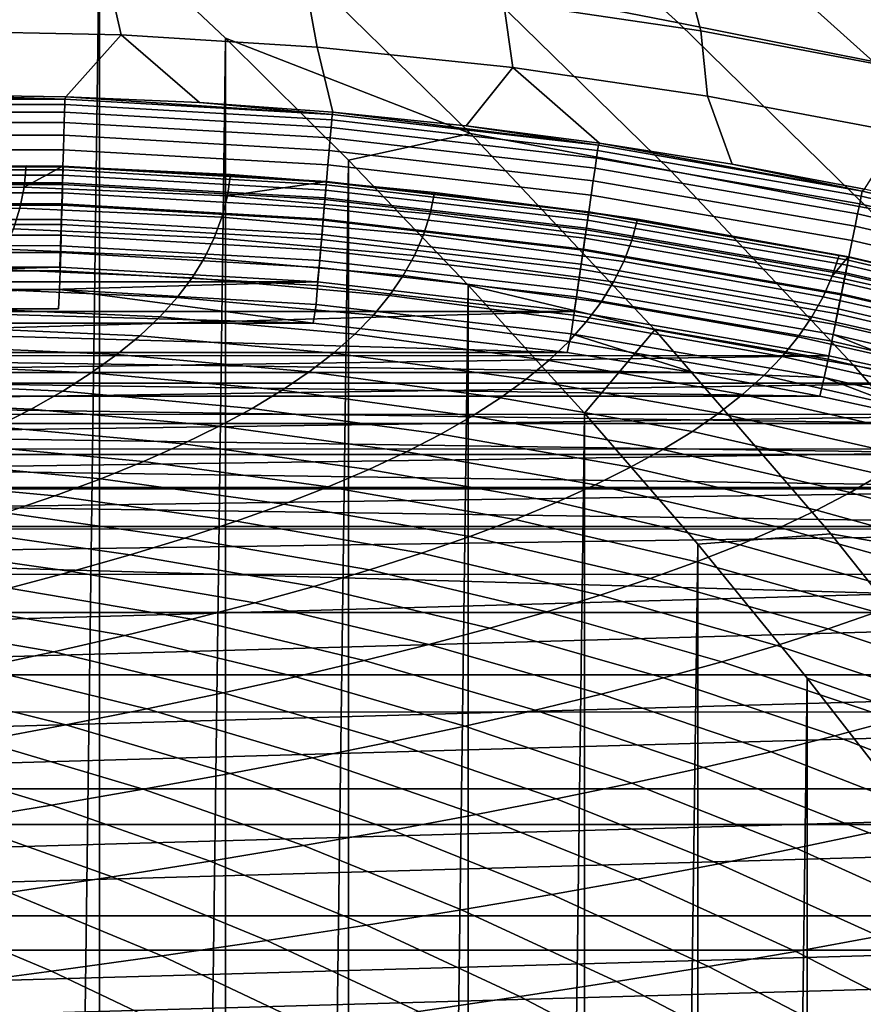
# Model space of a CAD drawing. Header units: metres. Extents: x -166 to 33, y -71 to 34.
# Tile 313 of 332: x 15.86 to 18.82, y 13.3 to 16.76. Entities that reach past the tile are written whole.
import ezdxf

# ---------------------------------------------------------------- set-up
doc = ezdxf.new("R2010")
doc.units = ezdxf.units.M
doc.layers.add('solid_12208131', color=7, linetype='CONTINUOUS')

msp = doc.modelspace()

# ---------------------------------------------------------------- linework, layer by layer
at = {"layer": 'solid_12208131'}
for points in [[(15.683777, -17.521519, -0.2), (15.683777, 17.521519, -0.2), (16.139318, 17.114267, -0.2)], [(17.483664, 17.373465, 11.836086), (18.175428, 16.750902, 11.696837), (17.47723, 16.887026, 7.633485), (16.780373, 17.514648, 7.776477)], [(18.172398, 17.232565, 15.908087), (18.859159, 16.615053, 15.773031), (18.175428, 16.750902, 11.696837), (17.483664, 17.373465, 11.836086)], [(18.843105, 17.091516, 19.992828), (19.524933, 16.479059, 19.862411), (18.859159, 16.615053, 15.773031), (18.172398, 17.232565, 15.908087)], [(16.139318, -17.114267, -0.2), (15.683777, -17.521519, -0.2), (16.139318, 17.114267, -0.2)], [(16.768066, 17.023842, 3.582758), (17.443745, 16.361895, 3.441984), (16.583292, 16.696228, -0.2), (16.139318, 17.114267, -0.2)], [(16.139318, -17.114267, -0.2), (16.139318, 17.114267, -0.2), (16.583292, 16.696228, -0.2)], [(17.560045, 16.823816, 127.622269), (18.253393, 16.722557, 127.608551), (18.193672, 16.950308, 123.522285), (17.49102, 17.052946, 123.542137)], [(18.891533, 16.818878, 123.502571), (19.583405, 16.658897, 123.483025), (19.507952, 16.881136, 119.387451), (18.807024, 17.043253, 119.412743)], [(17.47723, 16.887026, 7.633485), (18.147898, 16.230402, 7.495867), (17.443745, 16.361895, 3.441984), (16.768066, 17.023842, 3.582758)], [(16.163895, 16.940178, 127.649902), (15.463456, 16.954809, 127.663765), (15.524739, 16.722315, 131.726379), (16.215664, 16.707884, 131.719009)], [(16.863152, 16.896435, 127.636063), (16.163895, 16.940178, 127.649902), (16.215664, 16.707884, 131.719009), (16.905422, 16.66474, 131.711655)], [(18.253393, 16.722557, 127.608551), (18.942013, 16.592894, 127.594917), (18.891533, 16.818878, 123.502571), (18.193672, 16.950308, 123.522285)], [(17.560045, 16.823816, 127.622269), (16.863152, 16.896435, 127.636063), (16.905422, 16.66474, 131.711655), (17.592848, 16.593119, 131.704315)], [(18.175428, 16.750902, 11.696837), (18.841196, 16.099575, 11.562821), (18.147898, 16.230402, 7.495867), (17.47723, 16.887026, 7.633485)], [(18.253393, 16.722557, 127.608551), (17.560045, 16.823816, 127.622269), (17.592848, 16.593119, 131.704315), (18.276777, 16.493248, 131.697021)], [(18.859159, 16.615053, 15.773031), (19.520113, 15.969009, 15.643052), (18.841196, 16.099575, 11.562821), (18.175428, 16.750902, 11.696837)], [(16.215664, 16.707884, 131.719009), (15.524739, 16.722315, 131.726379), (15.55197, 16.497276, 135.634598), (16.021631, 16.49036, 135.634537)], [(18.942013, 16.592894, 127.594917), (18.253393, 16.722557, 127.608551), (18.276777, 16.493248, 131.697021), (18.956043, 16.365362, 131.689774)], [(16.215664, 16.707884, 131.719009), (16.021631, 16.49036, 135.634537), (16.491083, 16.469957, 135.63446)], [(16.583292, -16.696228, -0.2), (16.139318, -17.114267, -0.2), (16.583292, 16.696228, -0.2)], [(16.215664, 16.707884, 131.719009), (16.491083, 16.469957, 135.63446), (16.960285, 16.4361, 135.634399), (16.905422, 16.66474, 131.711655)], [(17.443745, 16.361895, 3.441984), (17.015635, 16.267481, -0.2), (16.583292, 16.696228, -0.2)], [(16.583292, -16.696228, -0.2), (16.583292, 16.696228, -0.2), (17.015635, 16.267481, -0.2)], [(17.592848, 16.593119, 131.704315), (16.905422, 16.66474, 131.711655), (16.960285, 16.4361, 135.634399), (17.428963, 16.388809, 135.634338)], [(17.592848, 16.593119, 131.704315), (17.428963, 16.388809, 135.634338), (17.896963, 16.328072, 135.634277)], [(17.592848, 16.593119, 131.704315), (17.896963, 16.328072, 135.634277), (18.363728, 16.253923, 135.634216), (18.276777, 16.493248, 131.697021)], [(16.018095, 16.481848, 135.707077), (15.082268, 16.490667, 135.634659), (15.076645, 16.481874, 135.707077)], [(16.018095, 16.481848, 135.707077), (15.076645, 16.481874, 135.707077), (15.077162, 16.463655, 135.780701), (16.017572, 16.463629, 135.780701)], [(16.018095, 16.481848, 135.707077), (15.55197, 16.497276, 135.634598), (15.082268, 16.490667, 135.634659)], [(16.018095, 16.481848, 135.707077), (16.021631, 16.49036, 135.634537), (15.55197, 16.497276, 135.634598)], [(16.958021, 16.42774, 135.707077), (16.018095, 16.481848, 135.707077), (16.017572, 16.463629, 135.780701), (16.956463, 16.40958, 135.780701)], [(16.958021, 16.42774, 135.707077), (16.021631, 16.49036, 135.634537), (16.018095, 16.481848, 135.707077)], [(16.958021, 16.42774, 135.707077), (16.491083, 16.469957, 135.63446), (16.021631, 16.49036, 135.634537)], [(18.956043, 16.365362, 131.689774), (18.276777, 16.493248, 131.697021), (18.363728, 16.253923, 135.634216), (18.828434, 16.166468, 135.634171)], [(16.017572, 16.463629, 135.780701), (15.077162, 16.463655, 135.780701), (15.077938, 16.436296, 135.85144), (16.01679, 16.43627, 135.85144)], [(16.956463, 16.40958, 135.780701), (16.017572, 16.463629, 135.780701), (16.01679, 16.43627, 135.85144), (16.954123, 16.382311, 135.85144)], [(16.958021, 16.42774, 135.707077), (16.960285, 16.4361, 135.634399), (16.491083, 16.469957, 135.63446)], [(16.01679, 16.43627, 135.85144), (15.077938, 16.436296, 135.85144), (15.078961, 16.400234, 135.918167), (16.015759, 16.400208, 135.918167)], [(16.954123, 16.382311, 135.85144), (16.01679, 16.43627, 135.85144), (16.015759, 16.400208, 135.918167), (16.951038, 16.346365, 135.918167)], [(17.890793, 16.301992, 135.780701), (16.956463, 16.40958, 135.780701), (16.954123, 16.382311, 135.85144), (17.886904, 16.274899, 135.85144)], [(17.893383, 16.320034, 135.707077), (16.958021, 16.42774, 135.707077), (16.956463, 16.40958, 135.780701), (17.890793, 16.301992, 135.780701)], [(17.893383, 16.320034, 135.707077), (16.960285, 16.4361, 135.634399), (16.958021, 16.42774, 135.707077)], [(17.893383, 16.320034, 135.707077), (17.428963, 16.388809, 135.634338), (16.960285, 16.4361, 135.634399)], [(16.015759, 16.400208, 135.918167), (15.078961, 16.400234, 135.918167), (15.080215, 16.356047, 135.979797), (16.014492, 16.35602, 135.979797)], [(16.951038, 16.346365, 135.918167), (16.015759, 16.400208, 135.918167), (16.014492, 16.35602, 135.979797), (16.94726, 16.30232, 135.979797)], [(17.886904, 16.274899, 135.85144), (16.954123, 16.382311, 135.85144), (16.951038, 16.346365, 135.918167), (17.881777, 16.239187, 135.918167)], [(17.893383, 16.320034, 135.707077), (17.896963, 16.328072, 135.634277), (17.428963, 16.388809, 135.634338)], [(16.014492, 16.35602, 135.979797), (15.080215, 16.356047, 135.979797), (15.081679, 16.304438, 136.03537), (16.013016, 16.304411, 136.03537)], [(16.94726, 16.30232, 135.979797), (16.014492, 16.35602, 135.979797), (16.013016, 16.304411, 136.03537), (16.942846, 16.250879, 136.03537)], [(17.881777, 16.239187, 135.918167), (16.951038, 16.346365, 135.918167), (16.94726, 16.30232, 135.979797), (17.875494, 16.195429, 135.979797)], [(17.443745, 16.361895, 3.441984), (18.091776, 15.6717, 3.30697), (17.436235, 15.82814, -0.2), (17.015635, 16.267481, -0.2)], [(18.147898, 16.230402, 7.495867), (18.791121, 15.545759, 7.363881), (18.091776, 15.6717, 3.30697), (17.443745, 16.361895, 3.441984)], [(16.013016, 16.304411, 136.03537), (15.081679, 16.304438, 136.03537), (15.083331, 16.246233, 136.083984), (16.011351, 16.246208, 136.083984)], [(16.942846, 16.250879, 136.03537), (16.013016, 16.304411, 136.03537), (16.011351, 16.246208, 136.083984), (16.93787, 16.192863, 136.083984)], [(17.875494, 16.195429, 135.979797), (16.94726, 16.30232, 135.979797), (16.942846, 16.250879, 136.03537), (17.868156, 16.144321, 136.03537)], [(18.817528, 16.141376, 135.780701), (17.890793, 16.301992, 135.780701), (17.886904, 16.274899, 135.85144), (18.812099, 16.11455, 135.85144)], [(18.821144, 16.159241, 135.707077), (17.893383, 16.320034, 135.707077), (17.890793, 16.301992, 135.780701), (18.817528, 16.141376, 135.780701)], [(18.821144, 16.159241, 135.707077), (17.896963, 16.328072, 135.634277), (17.893383, 16.320034, 135.707077)], [(18.821144, 16.159241, 135.707077), (18.363728, 16.253923, 135.634216), (17.896963, 16.328072, 135.634277)], [(17.015635, -16.267481, -0.2), (16.583292, -16.696228, -0.2), (17.015635, 16.267481, -0.2)], [(17.015635, -16.267481, -0.2), (17.015635, 16.267481, -0.2), (17.436235, 15.82814, -0.2)], [(18.812099, 16.11455, 135.85144), (17.886904, 16.274899, 135.85144), (17.881777, 16.239187, 135.918167), (18.804943, 16.079189, 135.918167)], [(16.011351, 16.246208, 136.083984), (15.083331, 16.246233, 136.083984), (15.085143, 16.182364, 136.124847), (16.009523, 16.182339, 136.124847)], [(15.084624, 16.244152, 136.911667), (15.162949, 16.247175, 136.972656), (15.882323, 16.248322, 136.972641)], [(15.084624, 16.244152, 136.911667), (15.882323, 16.248322, 136.972641), (16.009211, 16.24518, 136.972641)], [(16.011986, 16.244165, 136.911667), (15.084624, 16.244152, 136.911667), (16.009211, 16.24518, 136.972641)], [(16.011705, 16.234373, 136.844452), (15.084903, 16.23436, 136.844452), (15.084624, 16.244152, 136.911667), (16.011986, 16.244165, 136.911667)], [(16.011169, 16.215563, 136.779175), (15.085439, 16.215549, 136.779175), (15.084903, 16.23436, 136.844452), (16.011705, 16.234373, 136.844452)], [(15.874973, 16.17289, 138.654083), (15.882323, 16.248322, 136.972641), (15.162949, 16.247175, 136.972656), (15.159904, 16.171833, 138.649109)], [(16.009211, 16.24518, 136.972641), (15.882323, 16.248322, 136.972641), (15.874973, 16.17289, 138.654083)], [(16.589394, 16.141945, 138.659058), (16.600777, 16.217335, 136.972641), (16.009211, 16.24518, 136.972641), (15.874973, 16.17289, 138.654083)], [(16.011986, 16.244165, 136.911667), (16.009211, 16.24518, 136.972641), (16.600777, 16.217335, 136.972641)], [(16.93787, 16.192863, 136.083984), (16.011351, 16.246208, 136.083984), (16.009523, 16.182339, 136.124847), (16.932407, 16.1292, 136.124847)], [(16.935413, 16.162388, 136.779175), (16.011169, 16.215563, 136.779175), (16.011705, 16.234373, 136.844452), (16.937021, 16.181137, 136.844452)], [(16.937021, 16.181137, 136.844452), (16.011705, 16.234373, 136.844452), (16.011986, 16.244165, 136.911667), (16.937859, 16.190897, 136.911667)], [(16.011986, 16.244165, 136.911667), (16.600777, 16.217335, 136.972641), (16.932348, 16.192221, 136.972656)], [(16.937859, 16.190897, 136.911667), (16.011986, 16.244165, 136.911667), (16.932348, 16.192221, 136.972656)], [(17.868156, 16.144321, 136.03537), (16.942846, 16.250879, 136.03537), (16.93787, 16.192863, 136.083984), (17.859882, 16.086683, 136.083984)], [(18.804943, 16.079189, 135.918167), (17.881777, 16.239187, 135.918167), (17.875494, 16.195429, 135.979797), (18.796173, 16.035862, 135.979797)], [(18.841196, 16.099575, 11.562821), (19.479719, 15.420453, 11.434289), (18.791121, 15.545759, 7.363881), (18.147898, 16.230402, 7.495867)], [(18.821144, 16.159241, 135.707077), (18.828434, 16.166468, 135.634171), (18.363728, 16.253923, 135.634216)], [(16.010386, 16.188084, 136.717056), (15.086222, 16.18807, 136.717056), (15.085439, 16.215549, 136.779175), (16.011169, 16.215563, 136.779175)], [(16.933064, 16.134998, 136.717056), (16.010386, 16.188084, 136.717056), (16.011169, 16.215563, 136.779175), (16.935413, 16.162388, 136.779175)], [(16.932348, 16.192221, 136.972656), (16.600777, 16.217335, 136.972641), (16.589394, 16.141945, 138.659058)], [(18.796173, 16.035862, 135.979797), (17.875494, 16.195429, 135.979797), (17.868156, 16.144321, 136.03537), (18.785933, 15.985257, 136.03537)], [(16.009523, 16.182339, 136.124847), (15.085143, 16.182364, 136.124847), (15.087088, 16.11385, 136.157349), (16.007563, 16.113825, 136.157349)], [(16.009367, 16.152443, 136.659241), (15.087237, 16.152428, 136.659241), (15.086222, 16.18807, 136.717056), (16.010386, 16.188084, 136.717056)], [(15.860228, 16.098873, 140.335602), (15.874973, 16.17289, 138.654083), (15.159904, 16.171833, 138.649109), (15.149517, 16.097902, 140.325577)], [(16.570282, 16.067987, 140.345642), (16.589394, 16.141945, 138.659058), (15.874973, 16.17289, 138.654083), (15.860228, 16.098873, 140.335602)], [(16.932407, 16.1292, 136.124847), (16.009523, 16.182339, 136.124847), (16.007563, 16.113825, 136.157349), (16.92655, 16.060909, 136.157349)], [(16.930016, 16.099472, 136.659241), (16.009367, 16.152443, 136.659241), (16.010386, 16.188084, 136.717056), (16.933064, 16.134998, 136.717056)], [(17.301777, 16.079258, 138.664062), (17.317362, 16.154467, 136.972672), (16.932348, 16.192221, 136.972656), (16.589394, 16.141945, 138.659058)], [(16.937859, 16.190897, 136.911667), (16.932348, 16.192221, 136.972656), (17.317362, 16.154467, 136.972672)], [(17.859882, 16.086683, 136.083984), (16.93787, 16.192863, 136.083984), (16.932407, 16.1292, 136.124847), (17.850801, 16.023436, 136.124847)], [(17.851309, 16.029264, 136.717056), (16.933064, 16.134998, 136.717056), (16.935413, 16.162388, 136.779175), (17.855217, 16.056477, 136.779175)], [(17.855217, 16.056477, 136.779175), (16.935413, 16.162388, 136.779175), (16.937021, 16.181137, 136.844452), (17.857891, 16.075102, 136.844452)], [(17.857891, 16.075102, 136.844452), (16.937021, 16.181137, 136.844452), (16.937859, 16.190897, 136.911667), (17.859283, 16.084801, 136.911667)], [(16.937859, 16.190897, 136.911667), (17.317362, 16.154467, 136.972672), (17.85441, 16.086304, 136.972702)], [(17.859283, 16.084801, 136.911667), (16.937859, 16.190897, 136.911667), (17.85441, 16.086304, 136.972702)], [(19.738264, 15.945884, 135.707077), (18.828434, 16.166468, 135.634171), (18.821144, 16.159241, 135.707077)], [(16.008135, 16.109297, 136.606796), (15.088467, 16.109282, 136.606796), (15.087237, 16.152428, 136.659241), (16.009367, 16.152443, 136.659241)], [(16.926327, 16.056465, 136.606796), (16.008135, 16.109297, 136.606796), (16.009367, 16.152443, 136.659241), (16.930016, 16.099472, 136.659241)], [(17.278301, 16.005508, 140.355682), (17.301777, 16.079258, 138.664062), (16.589394, 16.141945, 138.659058), (16.570282, 16.067987, 140.345642)], [(17.850801, 16.023436, 136.124847), (16.932407, 16.1292, 136.124847), (16.92655, 16.060909, 136.157349), (17.841063, 15.955587, 136.157349)], [(17.846239, 15.993969, 136.659241), (16.930016, 16.099472, 136.659241), (16.933064, 16.134998, 136.717056), (17.851309, 16.029264, 136.717056)], [(18.01074, 15.985108, 138.669067), (18.030977, 16.059923, 136.972717), (17.317362, 16.154467, 136.972672), (17.301777, 16.079258, 138.664062)], [(18.030977, 16.059923, 136.972717), (17.85441, 16.086304, 136.972702), (17.317362, 16.154467, 136.972672)], [(18.785933, 15.985257, 136.03537), (17.868156, 16.144321, 136.03537), (17.859882, 16.086683, 136.083984), (18.774382, 15.928185, 136.083984)], [(19.733633, 15.928256, 135.780701), (18.817528, 16.141376, 135.780701), (18.812099, 16.11455, 135.85144), (19.726679, 15.901785, 135.85144)], [(19.738264, 15.945884, 135.707077), (18.821144, 16.159241, 135.707077), (18.817528, 16.141376, 135.780701), (19.733633, 15.928256, 135.780701)], [(16.007563, 16.113825, 136.157349), (15.087088, 16.11385, 136.157349), (15.089133, 16.041786, 136.180923), (16.005499, 16.041761, 136.180923)], [(16.006712, 16.059441, 136.560669), (15.089888, 16.059427, 136.560669), (15.088467, 16.109282, 136.606796), (16.008135, 16.109297, 136.606796)], [(15.837767, 16.026213, 142.017151), (15.860228, 16.098873, 140.335602), (15.149517, 16.097902, 140.325577), (15.131461, 16.025324, 142.001999)], [(16.543409, 15.995388, 142.032318), (16.570282, 16.067987, 140.345642), (15.860228, 16.098873, 140.335602), (15.837767, 16.026213, 142.017151)], [(16.92655, 16.060909, 136.157349), (16.007563, 16.113825, 136.157349), (16.005499, 16.041761, 136.180923), (16.920387, 15.989079, 136.180923)], [(16.922064, 16.006771, 136.560669), (16.006712, 16.059441, 136.560669), (16.008135, 16.109297, 136.606796), (16.926327, 16.056465, 136.606796)], [(17.840103, 15.951242, 136.606796), (16.926327, 16.056465, 136.606796), (16.930016, 16.099472, 136.659241), (17.846239, 15.993969, 136.659241)], [(19.726679, 15.901785, 135.85144), (18.812099, 16.11455, 135.85144), (18.804943, 16.079189, 135.918167), (19.71751, 15.866894, 135.918167)], [(16.005123, 16.003799, 136.521744), (15.091473, 16.003784, 136.521744), (15.089888, 16.059427, 136.560669), (16.006712, 16.059441, 136.560669)], [(16.917307, 15.951309, 136.521744), (16.005123, 16.003799, 136.521744), (16.006712, 16.059441, 136.560669), (16.922064, 16.006771, 136.560669)], [(17.247023, 15.933113, 142.04747), (17.278301, 16.005508, 140.355682), (16.570282, 16.067987, 140.345642), (16.543409, 15.995388, 142.032318)], [(17.841063, 15.955587, 136.157349), (16.92655, 16.060909, 136.157349), (16.920387, 15.989079, 136.180923), (17.830816, 15.884224, 136.180923)], [(17.982914, 15.911712, 140.365692), (18.01074, 15.985108, 138.669067), (17.301777, 16.079258, 138.664062), (17.278301, 16.005508, 140.355682)], [(18.774382, 15.928185, 136.083984), (17.859882, 16.086683, 136.083984), (17.850801, 16.023436, 136.124847), (18.761707, 15.865559, 136.124847)], [(17.859283, 16.084801, 136.911667), (17.85441, 16.086304, 136.972702), (18.030977, 16.059923, 136.972717)], [(18.767624, 15.898304, 136.779175), (17.855217, 16.056477, 136.779175), (17.857891, 16.075102, 136.844452), (18.771358, 15.916747, 136.844452)], [(18.771358, 15.916747, 136.844452), (17.857891, 16.075102, 136.844452), (17.859283, 16.084801, 136.911667), (18.773304, 15.92635, 136.911667)], [(17.859283, 16.084801, 136.911667), (18.030977, 16.059923, 136.972717), (18.739481, 15.934071, 136.972809)], [(17.859283, 16.084801, 136.911667), (18.739481, 15.934071, 136.972809), (18.77133, 15.927654, 136.972809)], [(18.773304, 15.92635, 136.911667), (17.859283, 16.084801, 136.911667), (18.77133, 15.927654, 136.972809)], [(18.739481, 15.934071, 136.972809), (18.030977, 16.059923, 136.972717), (18.01074, 15.985108, 138.669067), (18.715078, 15.860243, 138.663147)], [(19.71751, 15.866894, 135.918167), (18.804943, 16.079189, 135.918167), (18.796173, 16.035862, 135.979797), (19.706278, 15.82414, 135.979797)], [(16.005499, 16.041761, 136.180923), (15.089133, 16.041786, 136.180923), (15.091246, 15.967325, 136.195221), (16.003368, 15.967299, 136.195221)], [(16.508457, 15.924085, 143.719025), (16.543409, 15.995388, 142.032318), (15.837767, 16.026213, 142.017151), (15.807272, 15.954846, 143.698654)], [(16.920387, 15.989079, 136.180923), (16.005499, 16.041761, 136.180923), (16.003368, 15.967299, 136.195221), (16.914021, 15.914858, 136.195221)], [(17.833014, 15.901874, 136.560669), (16.922064, 16.006771, 136.560669), (16.926327, 16.056465, 136.606796), (17.840103, 15.951242, 136.606796)], [(18.761707, 15.865559, 136.124847), (17.850801, 16.023436, 136.124847), (17.841063, 15.955587, 136.157349), (18.748112, 15.798378, 136.157349)], [(18.755091, 15.836412, 136.659241), (17.846239, 15.993969, 136.659241), (17.851309, 16.029264, 136.717056), (18.762167, 15.87136, 136.717056)], [(18.762167, 15.87136, 136.717056), (17.851309, 16.029264, 136.717056), (17.855217, 16.056477, 136.779175), (18.767624, 15.898304, 136.779175)], [(19.706278, 15.82414, 135.979797), (18.796173, 16.035862, 135.979797), (18.785933, 15.985257, 136.03537), (19.693159, 15.774205, 136.03537)], [(16.003399, 15.943395, 136.490723), (15.093194, 15.943381, 136.490723), (15.091473, 16.003784, 136.521744), (16.005123, 16.003799, 136.521744)], [(16.912142, 15.891102, 136.490723), (16.003399, 15.943395, 136.490723), (16.005123, 16.003799, 136.521744), (16.917307, 15.951309, 136.521744)], [(17.207615, 15.862012, 143.739395), (17.247023, 15.933113, 142.04747), (16.543409, 15.995388, 142.032318), (16.508457, 15.924085, 143.719025)], [(17.830816, 15.884224, 136.180923), (16.920387, 15.989079, 136.180923), (16.914021, 15.914858, 136.195221), (17.82023, 15.810487, 136.195221)], [(17.8251, 15.846773, 136.521744), (16.917307, 15.951309, 136.521744), (16.922064, 16.006771, 136.560669), (17.833014, 15.901874, 136.560669)], [(17.947237, 15.839664, 142.062576), (17.982914, 15.911712, 140.365692), (17.278301, 16.005508, 140.355682), (17.247023, 15.933113, 142.04747)], [(18.746525, 15.794107, 136.606796), (17.840103, 15.951242, 136.606796), (17.846239, 15.993969, 136.659241), (18.755091, 15.836412, 136.659241)], [(15.091246, 15.967325, 136.195221), (14.187861, 15.839709, 136.199997), (16.000519, 15.891741, 136.199997), (15.093506, 15.891749, 136.199997)], [(16.003368, 15.967299, 136.195221), (15.091246, 15.967325, 136.195221), (15.093506, 15.891749, 136.199997), (16.000519, 15.891741, 136.199997)], [(16.465101, 15.854018, 145.405731), (16.508457, 15.924085, 143.719025), (15.807272, 15.954846, 143.698654), (15.768425, 15.884719, 145.380051)], [(16.914021, 15.914858, 136.195221), (16.003368, 15.967299, 136.195221), (16.000519, 15.891741, 136.199997), (16.906403, 15.839624, 136.199997)], [(18.748112, 15.798378, 136.157349), (17.841063, 15.955587, 136.157349), (17.830816, 15.884224, 136.180923), (18.733812, 15.727716, 136.180923)], [(18.715078, 15.860243, 138.663147), (18.01074, 15.985108, 138.669067), (17.982914, 15.911712, 140.365692), (18.683201, 15.787798, 140.353851)], [(19.693159, 15.774205, 136.03537), (18.785933, 15.985257, 136.03537), (18.774382, 15.928185, 136.083984), (19.678364, 15.717891, 136.083984)], [(16.00157, 15.879345, 136.46817), (15.095018, 15.879331, 136.46817), (15.093194, 15.943381, 136.490723), (16.003399, 15.943395, 136.490723)], [(16.906666, 15.827259, 136.46817), (16.00157, 15.879345, 136.46817), (16.003399, 15.943395, 136.490723), (16.912142, 15.891102, 136.490723)], [(17.159754, 15.792146, 145.431381), (17.207615, 15.862012, 143.739395), (16.508457, 15.924085, 143.719025), (16.465101, 15.854018, 145.405731)], [(17.816509, 15.786957, 136.490723), (16.912142, 15.891102, 136.490723), (16.917307, 15.951309, 136.521744), (17.8251, 15.846773, 136.521744)], [(17.903387, 15.768906, 143.759674), (17.947237, 15.839664, 142.062576), (17.247023, 15.933113, 142.04747), (17.207615, 15.862012, 143.739395)], [(18.736626, 15.745225, 136.560669), (17.833014, 15.901874, 136.560669), (17.840103, 15.951242, 136.606796), (18.746525, 15.794107, 136.606796)], [(18.77133, 15.927654, 136.972809), (18.739481, 15.934071, 136.972809), (18.715078, 15.860243, 138.663147)], [(19.413073, 15.703989, 138.668106), (19.44183, 15.777139, 136.972916), (18.77133, 15.927654, 136.972809), (18.715078, 15.860243, 138.663147)], [(19.678364, 15.717891, 136.083984), (18.774382, 15.928185, 136.083984), (18.761707, 15.865559, 136.124847), (19.662128, 15.656094, 136.124847)], [(18.773304, 15.92635, 136.911667), (18.77133, 15.927654, 136.972809), (19.44183, 15.777139, 136.972916)], [(19.674465, 15.706573, 136.844452), (18.771358, 15.916747, 136.844452), (18.773304, 15.92635, 136.911667), (19.676956, 15.716048, 136.911667)], [(19.676956, 15.716048, 136.911667), (18.773304, 15.92635, 136.911667), (19.44183, 15.777139, 136.972916)], [(16.906403, 15.839624, 136.199997), (16.000519, 15.891741, 136.199997), (14.187861, 15.839709, 136.199997)], [(16.413021, 15.785131, 147.092346), (16.465101, 15.854018, 145.405731), (15.768425, 15.884719, 145.380051), (15.720905, 15.81577, 147.061295)], [(17.82023, 15.810487, 136.195221), (16.914021, 15.914858, 136.195221), (16.906403, 15.839624, 136.199997), (17.808491, 15.735785, 136.199997)], [(17.8074, 15.723531, 136.46817), (16.906666, 15.827259, 136.46817), (16.912142, 15.891102, 136.490723), (17.816509, 15.786957, 136.490723)], [(18.733812, 15.727716, 136.180923), (17.830816, 15.884224, 136.180923), (17.82023, 15.810487, 136.195221), (18.719036, 15.654703, 136.195221)], [(18.725576, 15.690666, 136.521744), (17.8251, 15.846773, 136.521744), (17.833014, 15.901874, 136.560669), (18.736626, 15.745225, 136.560669)], [(18.683201, 15.787798, 140.353851), (17.982914, 15.911712, 140.365692), (17.947237, 15.839664, 142.062576), (18.643534, 15.716679, 142.044891)], [(19.662693, 15.661789, 136.717056), (18.762167, 15.87136, 136.717056), (18.767624, 15.898304, 136.779175), (19.669682, 15.688375, 136.779175)], [(19.669682, 15.688375, 136.779175), (18.767624, 15.898304, 136.779175), (18.771358, 15.916747, 136.844452), (19.674465, 15.706573, 136.844452)], [(15.999672, 15.812831, 136.454514), (15.096913, 15.812817, 136.454514), (15.095018, 15.879331, 136.46817), (16.00157, 15.879345, 136.46817)], [(16.900978, 15.760962, 136.454514), (15.999672, 15.812831, 136.454514), (16.00157, 15.879345, 136.46817), (16.906666, 15.827259, 136.46817)], [(17.103115, 15.723455, 147.123383), (17.159754, 15.792146, 145.431381), (16.465101, 15.854018, 145.405731), (16.413021, 15.785131, 147.092346)], [(17.851032, 15.699377, 145.456924), (17.903387, 15.768906, 143.759674), (17.207615, 15.862012, 143.739395), (17.159754, 15.792146, 145.431381)], [(19.376919, 15.632183, 140.363724), (19.413073, 15.703989, 138.668106), (18.715078, 15.860243, 138.663147), (18.683201, 15.787798, 140.353851)], [(19.662128, 15.656094, 136.124847), (18.761707, 15.865559, 136.124847), (18.748112, 15.798378, 136.157349), (19.644712, 15.589803, 136.157349)], [(19.653627, 15.627306, 136.659241), (18.755091, 15.836412, 136.659241), (18.762167, 15.87136, 136.717056), (19.662693, 15.661789, 136.717056)], [(16.906403, 15.839624, 136.199997), (14.187861, 15.839709, 136.199997), (13.286046, 15.735997, 136.199997)], [(17.808491, 15.735785, 136.199997), (16.906403, 15.839624, 136.199997), (13.286046, 15.735997, 136.199997)], [(16.351894, 15.717361, 148.778839), (16.413021, 15.785131, 147.092346), (15.720905, 15.81577, 147.061295), (15.664393, 15.747939, 148.742294)], [(17.797939, 15.657664, 136.454514), (16.900978, 15.760962, 136.454514), (16.906666, 15.827259, 136.46817), (17.8074, 15.723531, 136.46817)], [(17.436235, -15.828141, -0.2), (17.015635, -16.267481, -0.2), (17.436235, 15.82814, -0.2)], [(18.091776, 15.6717, 3.30697), (17.845177, 15.378242, -0.2), (17.436235, 15.82814, -0.2)], [(17.436235, -15.828141, -0.2), (17.436235, 15.82814, -0.2), (17.845177, 15.378242, -0.2)], [(18.713583, 15.63144, 136.490723), (17.816509, 15.786957, 136.490723), (17.8251, 15.846773, 136.521744), (18.725576, 15.690666, 136.521744)], [(18.643534, 15.716679, 142.044891), (17.947237, 15.839664, 142.062576), (17.903387, 15.768906, 143.759674), (18.595757, 15.646825, 143.736191)], [(19.642653, 15.585562, 136.606796), (18.746525, 15.794107, 136.606796), (18.755091, 15.836412, 136.659241), (19.653627, 15.627306, 136.659241)], [(15.096913, 15.812817, 136.454514), (15.999672, 15.812831, 136.454514), (15.995972, 15.74589, 136.449997), (15.100649, 15.745878, 136.449997)], [(15.999672, 15.812831, 136.454514), (16.890717, 15.694577, 136.449997), (15.100649, 15.745878, 136.449997), (15.995972, 15.74589, 136.449997)], [(16.900978, 15.760962, 136.454514), (16.890717, 15.694577, 136.449997), (15.999672, 15.812831, 136.454514)], [(17.037374, 15.655882, 148.815338), (17.103115, 15.723455, 147.123383), (16.413021, 15.785131, 147.092346), (16.351894, 15.717361, 148.778839)], [(17.789846, 15.631021, 147.154282), (17.851032, 15.699377, 145.456924), (17.159754, 15.792146, 145.431381), (17.103115, 15.723455, 147.123383)], [(18.700867, 15.568638, 136.46817), (17.8074, 15.723531, 136.46817), (17.816509, 15.786957, 136.490723), (18.713583, 15.63144, 136.490723)], [(18.719036, 15.654703, 136.195221), (17.82023, 15.810487, 136.195221), (17.808491, 15.735785, 136.199997), (18.704088, 15.580581, 136.199997)], [(19.332935, 15.56169, 142.059738), (19.376919, 15.632183, 140.363724), (18.683201, 15.787798, 140.353851), (18.643534, 15.716679, 142.044891)], [(19.644712, 15.589803, 136.157349), (18.748112, 15.798378, 136.157349), (18.733812, 15.727716, 136.180923), (19.626394, 15.520079, 136.180923)], [(19.629972, 15.537328, 136.560669), (18.736626, 15.745225, 136.560669), (18.746525, 15.794107, 136.606796), (19.642653, 15.585562, 136.606796)], [(14.20579, 15.694548, 136.449997), (15.100649, 15.745878, 136.449997), (16.890717, 15.694577, 136.449997)], [(16.281397, 15.650652, 150.465103), (16.351894, 15.717361, 148.778839), (15.664393, 15.747939, 148.742294), (15.59857, 15.681169, 150.423004)], [(17.797939, 15.657664, 136.454514), (17.783703, 15.592, 136.449997), (16.890717, 15.694577, 136.449997), (16.900978, 15.760962, 136.454514)], [(18.595757, 15.646825, 143.736191), (17.903387, 15.768906, 143.759674), (17.851032, 15.699377, 145.456924), (18.539543, 15.57818, 145.42775)], [(17.808491, 15.735785, 136.199997), (13.286046, 15.735997, 136.199997), (12.390549, 15.580899, 136.199997)], [(18.704088, 15.580581, 136.199997), (17.808491, 15.735785, 136.199997), (12.390549, 15.580899, 136.199997)], [(16.962206, 15.589366, 150.507172), (17.037374, 15.655882, 148.815338), (16.351894, 15.717361, 148.778839), (16.281397, 15.650652, 150.465103)], [(17.719505, 15.563776, 148.851685), (17.789846, 15.631021, 147.154282), (17.103115, 15.723455, 147.123383), (17.037374, 15.655882, 148.815338)], [(18.68766, 15.503421, 136.454514), (17.797939, 15.657664, 136.454514), (17.8074, 15.723531, 136.46817), (18.700867, 15.568638, 136.46817)], [(19.280792, 15.492455, 143.756119), (19.332935, 15.56169, 142.059738), (18.643534, 15.716679, 142.044891), (18.595757, 15.646825, 143.736191)], [(19.626394, 15.520079, 136.180923), (18.733812, 15.727716, 136.180923), (18.719036, 15.654703, 136.195221), (19.607468, 15.448033, 136.195221)], [(19.61582, 15.483494, 136.521744), (18.725576, 15.690666, 136.521744), (18.736626, 15.745225, 136.560669), (19.629972, 15.537328, 136.560669)], [(13.312641, 15.591952, 136.449997), (14.20579, 15.694548, 136.449997), (17.783703, 15.592, 136.449997)], [(14.20579, 15.694548, 136.449997), (16.890717, 15.694577, 136.449997), (17.783703, 15.592, 136.449997)], [(16.201206, 15.584944, 152.151093), (16.281397, 15.650652, 150.465103), (15.59857, 15.681169, 150.423004), (15.523115, 15.615399, 152.103333)], [(18.539543, 15.57818, 145.42775), (17.851032, 15.699377, 145.456924), (17.789846, 15.631021, 147.154282), (18.474571, 15.510688, 147.119507)], [(19.600456, 15.425054, 136.490723), (18.713583, 15.63144, 136.490723), (18.725576, 15.690666, 136.521744), (19.61582, 15.483494, 136.521744)], [(16.877283, 15.523849, 152.198792), (16.962206, 15.589366, 150.507172), (16.281397, 15.650652, 150.465103), (16.201206, 15.584944, 152.151093)], [(17.639677, 15.497584, 150.549042), (17.719505, 15.563776, 148.851685), (17.037374, 15.655882, 148.815338), (16.962206, 15.589366, 150.507172)], [(17.797939, 15.657664, 136.454514), (18.228622, 15.521506, 136.449997), (17.783703, 15.592, 136.449997)], [(18.68766, 15.503421, 136.454514), (18.228622, 15.521506, 136.449997), (17.797939, 15.657664, 136.454514)], [(18.091776, 15.6717, 3.30697), (18.711187, 14.954554, 3.177918), (18.242527, 14.917761, -0.2), (17.845177, 15.378242, -0.2)], [(18.791121, 15.545759, 7.363881), (19.405939, 14.834379, 7.237722), (18.711187, 14.954554, 3.177918), (18.091776, 15.6717, 3.30697)], [(19.220165, 15.424419, 145.45282), (19.280792, 15.492455, 143.756119), (18.595757, 15.646825, 143.736191), (18.539543, 15.57818, 145.42775)], [(18.719036, 15.654703, 136.195221), (18.704088, 15.580581, 136.199997), (19.148518, 15.483835, 136.199997)], [(19.607468, 15.448033, 136.195221), (18.719036, 15.654703, 136.195221), (19.148518, 15.483835, 136.199997)], [(16.111004, 15.520177, 153.8367), (16.201206, 15.584944, 152.151093), (15.523115, 15.615399, 152.103333), (15.437711, 15.550571, 153.783218)], [(18.474571, 15.510688, 147.119507), (17.789846, 15.631021, 147.154282), (17.719505, 15.563776, 148.851685), (18.400517, 15.444288, 148.811417)], [(19.584166, 15.363086, 136.46817), (18.700867, 15.568638, 136.46817), (18.713583, 15.63144, 136.490723), (19.600456, 15.425054, 136.490723)], [(18.704088, 15.580581, 136.199997), (12.390549, 15.580899, 136.199997), (11.946109, 15.484185, 136.199997)], [(19.148518, 15.483835, 136.199997), (18.704088, 15.580581, 136.199997), (11.946109, 15.484185, 136.199997)], [(12.867629, 15.521445, 136.449997), (13.312641, 15.591952, 136.449997), (18.228622, 15.521506, 136.449997)], [(13.312641, 15.591952, 136.449997), (17.783703, 15.592, 136.449997), (18.228622, 15.521506, 136.449997)], [(16.782284, 15.45927, 153.890137), (16.877283, 15.523849, 152.198792), (16.201206, 15.584944, 152.151093), (16.111004, 15.520177, 153.8367)], [(17.550035, 15.432388, 152.246292), (17.639677, 15.497584, 150.549042), (16.962206, 15.589366, 150.507172), (16.877283, 15.523849, 152.198792)], [(19.150728, 15.357526, 147.149826), (19.220165, 15.424419, 145.45282), (18.539543, 15.57818, 145.42775), (18.474571, 15.510688, 147.119507)], [(16.010462, 15.456291, 155.521896), (16.111004, 15.520177, 153.8367), (15.437711, 15.550571, 153.783218), (15.342035, 15.486626, 155.462585)], [(18.400517, 15.444288, 148.811417), (17.719505, 15.563776, 148.851685), (17.639677, 15.497584, 150.549042), (18.317057, 15.378925, 150.503357)], [(19.567247, 15.298734, 136.454514), (18.68766, 15.503421, 136.454514), (18.700867, 15.568638, 136.46817), (19.584166, 15.363086, 136.46817)], [(19.479719, 15.420453, 11.434289), (20.090044, 14.714811, 11.311434), (19.405939, 14.834379, 7.237722), (18.791121, 15.545759, 7.363881)], [(12.424383, 15.438179, 136.449997), (12.867629, 15.521445, 136.449997), (18.671787, 15.438254, 136.449997)], [(12.867629, 15.521445, 136.449997), (18.228622, 15.521506, 136.449997), (18.671787, 15.438254, 136.449997)], [(16.67688, 15.395573, 155.581116), (16.782284, 15.45927, 153.890137), (16.111004, 15.520177, 153.8367), (16.010462, 15.456291, 155.521896)], [(17.450251, 15.368126, 153.943329), (17.550035, 15.432388, 152.246292), (16.877283, 15.523849, 152.198792), (16.782284, 15.45927, 153.890137)], [(18.68766, 15.503421, 136.454514), (18.671787, 15.438254, 136.449997), (18.228622, 15.521506, 136.449997)], [(19.072157, 15.291717, 148.847046), (19.150728, 15.357526, 147.149826), (18.474571, 15.510688, 147.119507), (18.400517, 15.444288, 148.811417)], [(18.68766, 15.503421, 136.454514), (19.112541, 15.342339, 136.449997), (18.671787, 15.438254, 136.449997)], [(19.567247, 15.298734, 136.454514), (19.112541, 15.342339, 136.449997), (18.68766, 15.503421, 136.454514)], [(19.148518, 15.483835, 136.199997), (11.946109, 15.484185, 136.199997), (11.504346, 15.374745, 136.199997)], [(19.590275, 15.37437, 136.199997), (19.148518, 15.483835, 136.199997), (11.504346, 15.374745, 136.199997)], [(15.899263, 15.393229, 157.206573), (16.010462, 15.456291, 155.521896), (15.342035, 15.486626, 155.462585), (15.235771, 15.423504, 157.141388)], [(18.317057, 15.378925, 150.503357), (17.639677, 15.497584, 150.549042), (17.550035, 15.432388, 152.246292), (18.223864, 15.314541, 152.195282)], [(11.983573, 15.342254, 136.449997), (12.424383, 15.438179, 136.449997), (19.112541, 15.342339, 136.449997)], [(12.424383, 15.438179, 136.449997), (18.671787, 15.438254, 136.449997), (19.112541, 15.342339, 136.449997)], [(16.560747, 15.332695, 157.271667), (16.67688, 15.395573, 155.581116), (16.010462, 15.456291, 155.521896), (15.899263, 15.393229, 157.206573)], [(17.339996, 15.304741, 155.640091), (17.450251, 15.368126, 153.943329), (16.782284, 15.45927, 153.890137), (16.67688, 15.395573, 155.581116)], [(18.984121, 15.226935, 150.544418), (19.072157, 15.291717, 148.847046), (18.400517, 15.444288, 148.811417), (18.317057, 15.378925, 150.503357)], [(15.777082, 15.330932, 158.890656), (15.899263, 15.393229, 157.206573), (15.235771, 15.423504, 157.141388), (15.118597, 15.361146, 158.819534)], [(18.223864, 15.314541, 152.195282), (17.550035, 15.432388, 152.246292), (17.450251, 15.368126, 153.943329), (18.120615, 15.251077, 153.88707)], [(19.590275, 15.37437, 136.199997), (11.504346, 15.374745, 136.199997), (11.065936, 15.252769, 136.199997)], [(20.028683, 15.252362, 136.199997), (19.590275, 15.37437, 136.199997), (11.065936, 15.252769, 136.199997)], [(16.433563, 15.270579, 158.961685), (16.560747, 15.332695, 157.271667), (15.899263, 15.393229, 157.206573), (15.777082, 15.330932, 158.890656)], [(17.218945, 15.242172, 157.336472), (17.339996, 15.304741, 155.640091), (16.67688, 15.395573, 155.581116), (16.560747, 15.332695, 157.271667)], [(18.120615, 15.251077, 153.88707), (17.450251, 15.368126, 153.943329), (17.339996, 15.304741, 155.640091), (18.006987, 15.188477, 155.578674)], [(17.845177, -15.378242, -0.2), (17.436235, -15.828141, -0.2), (17.845177, 15.378242, -0.2)], [(17.845177, -15.378242, -0.2), (17.845177, 15.378242, -0.2), (18.242527, 14.917761, -0.2)], [(18.886295, 15.163125, 152.241837), (18.984121, 15.226935, 150.544418), (18.317057, 15.378925, 150.503357), (18.223864, 15.314541, 152.195282)], [(11.545635, 15.233768, 136.449997), (11.983573, 15.342254, 136.449997), (19.550453, 15.233855, 136.449997)], [(11.983573, 15.342254, 136.449997), (19.112541, 15.342339, 136.449997), (19.550453, 15.233855, 136.449997)], [(16.295002, 15.209167, 160.651108), (16.433563, 15.270579, 158.961685), (15.777082, 15.330932, 158.890656), (15.6436, 15.269338, 160.574081)], [(17.086769, 15.180363, 159.03241), (17.218945, 15.242172, 157.336472), (16.560747, 15.332695, 157.271667), (16.433563, 15.270579, 158.961685)], [(18.006987, 15.188477, 155.578674), (17.339996, 15.304741, 155.640091), (17.218945, 15.242172, 157.336472), (17.882652, 15.126681, 157.269989)], [(18.778351, 15.100227, 153.939209), (18.886295, 15.163125, 152.241837), (18.223864, 15.314541, 152.195282), (18.120615, 15.251077, 153.88707)], [(16.144741, 15.148396, 162.339844), (16.295002, 15.209167, 160.651108), (15.6436, 15.269338, 160.574081), (15.498494, 15.208389, 162.256775)], [(16.943142, 15.119251, 160.727783), (17.086769, 15.180363, 159.03241), (16.433563, 15.270579, 158.961685), (16.295002, 15.209167, 160.651108)], [(20.028683, 15.252362, 136.199997), (11.065936, 15.252769, 136.199997), (10.631073, 15.118304, 136.199997)], [(20.463547, 15.11786, 136.199997), (20.028683, 15.252362, 136.199997), (10.631073, 15.118304, 136.199997)], [(11.111144, 15.112869, 136.449997), (11.545635, 15.233768, 136.449997), (19.984957, 15.112948, 136.449997)], [(11.545635, 15.233768, 136.449997), (19.550453, 15.233855, 136.449997), (19.984957, 15.112948, 136.449997)], [(17.882652, 15.126681, 157.269989), (17.218945, 15.242172, 157.336472), (17.086769, 15.180363, 159.03241), (17.74729, 15.065634, 158.960907)], [(18.65996, 15.038186, 155.636459), (18.778351, 15.100227, 153.939209), (18.120615, 15.251077, 153.88707), (18.006987, 15.188477, 155.578674)], [(15.982456, 15.088211, 164.027802), (16.144741, 15.148396, 162.339844), (15.498494, 15.208389, 162.256775), (15.341443, 15.148026, 163.93866)], [(16.787741, 15.05878, 162.422531), (16.943142, 15.119251, 160.727783), (16.295002, 15.209167, 160.651108), (16.144741, 15.148396, 162.339844)], [(17.74729, 15.065634, 158.960907), (17.086769, 15.180363, 159.03241), (16.943142, 15.119251, 160.727783), (17.600578, 15.005278, 160.651367)], [(18.530796, 14.976943, 157.333496), (18.65996, 15.038186, 155.636459), (18.006987, 15.188477, 155.578674), (17.882652, 15.126681, 157.269989)], [(19.42886, 14.919941, 153.990845), (19.54146, 14.982148, 152.287933), (18.886295, 15.163125, 152.241837), (18.778351, 15.100227, 153.939209)], [(15.807825, 15.02855, 165.71492), (15.982456, 15.088211, 164.027802), (15.341443, 15.148026, 163.93866), (15.172126, 15.088191, 165.619644)], [(16.620237, 14.99889, 164.116562), (16.787741, 15.05878, 162.422531), (16.144741, 15.148396, 162.339844), (15.982456, 15.088211, 164.027802)], [(18.390535, 14.916442, 159.030197), (18.530796, 14.976943, 157.333496), (17.882652, 15.126681, 157.269989), (17.74729, 15.065634, 158.960907)], [(20.463547, 15.11786, 136.199997), (10.631073, 15.118304, 136.199997), (10.200496, 14.971593, 136.199997)], [(20.894131, 14.971098, 136.199997), (20.463547, 15.11786, 136.199997), (10.200496, 14.971593, 136.199997)], [(10.680791, 14.979804, 136.449997), (11.111144, 15.112869, 136.449997), (20.415373, 14.979858, 136.449997)], [(11.111144, 15.112869, 136.449997), (19.984957, 15.112948, 136.449997), (20.415373, 14.979858, 136.449997)], [(16.440306, 14.939522, 165.809769), (16.620237, 14.99889, 164.116562), (15.982456, 15.088211, 164.027802), (15.807825, 15.02855, 165.71492)], [(17.600578, 15.005278, 160.651367), (16.943142, 15.119251, 160.727783), (16.787741, 15.05878, 162.422531), (17.442196, 14.945553, 162.341248)], [(19.30575, 14.858582, 155.69368), (19.42886, 14.919941, 153.990845), (18.778351, 15.100227, 153.939209), (18.65996, 15.038186, 155.636459)], [(17.442196, 14.945553, 162.341248), (16.787741, 15.05878, 162.422531), (16.620237, 14.99889, 164.116562), (17.27182, 14.886404, 164.030472)], [(18.238853, 14.856625, 160.726486), (18.390535, 14.916442, 159.030197), (17.74729, 15.065634, 158.960907), (17.600578, 15.005278, 160.651367)], [(16.247618, 14.880617, 167.50209), (16.440306, 14.939522, 165.809769), (15.807825, 15.02855, 165.71492), (15.620521, 14.969356, 167.401108)], [(19.171799, 14.798013, 157.396378), (19.30575, 14.858582, 155.69368), (18.65996, 15.038186, 155.636459), (18.530796, 14.976943, 157.333496)], [(17.27182, 14.886404, 164.030472), (16.620237, 14.99889, 164.116562), (16.440306, 14.939522, 165.809769), (17.08913, 14.827772, 165.718933)], [(18.075426, 14.797434, 162.422272), (18.238853, 14.856625, 160.726486), (17.600578, 15.005278, 160.651367), (17.442196, 14.945553, 162.341248)], [(20.894131, 14.971098, 136.199997), (10.200496, 14.971593, 136.199997), (9.774399, 14.812707, 136.199997)], [(21.320236, 14.812153, 136.199997), (20.894131, 14.971098, 136.199997), (9.774399, 14.812707, 136.199997)], [(9.833854, 14.677723, 136.449997), (10.680791, 14.979804, 136.449997), (21.262579, 14.677672, 136.449997)], [(10.680791, 14.979804, 136.449997), (20.415373, 14.979858, 136.449997), (21.262579, 14.677672, 136.449997)], [(16.041842, 14.822116, 169.193497), (16.247618, 14.880617, 167.50209), (15.620521, 14.969356, 167.401108), (15.420216, 14.910566, 169.086319)], [(18.711187, 14.954554, 3.177918), (19.301086, 14.211823, 3.055016), (18.627888, 14.447185, -0.2), (18.242527, 14.917761, -0.2)], [(19.026684, 14.738177, 159.098816), (19.171799, 14.798013, 157.396378), (18.530796, 14.976943, 157.333496), (18.390535, 14.916442, 159.030197)], [(19.405939, 14.834379, 7.237722), (19.991463, 14.097622, 7.117576), (19.301086, 14.211823, 3.055016), (18.711187, 14.954554, 3.177918)], [(17.08913, 14.827772, 165.718933), (16.440306, 14.939522, 165.809769), (16.247618, 14.880617, 167.50209), (16.893801, 14.7696, 167.406555)], [(17.899931, 14.738813, 164.117416), (18.075426, 14.797434, 162.422272), (17.442196, 14.945553, 162.341248), (17.27182, 14.886404, 164.030472)], [(18.242527, -14.917761, -0.2), (17.845177, -15.378242, -0.2), (18.242527, 14.917761, -0.2)], [(18.870073, 14.679018, 160.800888), (19.026684, 14.738177, 159.098816), (18.390535, 14.916442, 159.030197), (18.238853, 14.856625, 160.726486)], [(18.242527, -14.917761, -0.2), (18.242527, 14.917761, -0.2), (18.627888, 14.447185, -0.2)], [(15.82264, 14.76396, 170.883942), (16.041842, 14.822116, 169.193497), (15.420216, 14.910566, 169.086319), (15.206579, 14.852126, 170.770538)], [(16.893801, 14.7696, 167.406555), (16.247618, 14.880617, 167.50209), (16.041842, 14.822116, 169.193497), (16.685503, 14.71183, 169.093323)], [(17.712042, 14.680705, 165.811859), (17.899931, 14.738813, 164.117416), (17.27182, 14.886404, 164.030472), (17.08913, 14.827772, 165.718933)], [(18.701647, 14.620479, 162.502502), (18.870073, 14.679018, 160.800888), (18.238853, 14.856625, 160.726486), (18.075426, 14.797434, 162.422272)], [(21.320236, 14.812153, 136.199997), (9.774399, 14.812707, 136.199997), (8.937727, 14.459189, 136.199997)], [(22.156876, 14.458499, 136.199997), (21.320236, 14.812153, 136.199997), (8.937727, 14.459189, 136.199997)], [(16.685503, 14.71183, 169.093323), (16.041842, 14.822116, 169.193497), (15.82264, 14.76396, 170.883942), (16.463902, 14.654405, 170.779205)], [(17.511433, 14.623053, 167.505493), (17.712042, 14.680705, 165.811859), (17.08913, 14.827772, 165.718933), (16.893801, 14.7696, 167.406555)], [(18.521072, 14.562503, 164.203522), (18.701647, 14.620479, 162.502502), (18.075426, 14.797434, 162.422272), (17.899931, 14.738813, 164.117416)], [(16.463902, 14.654405, 170.779205), (15.82264, 14.76396, 170.883942), (15.589684, 14.706089, 172.573395), (16.228666, 14.597265, 172.464188)], [(17.297768, 14.565797, 169.198303), (17.511433, 14.623053, 167.505493), (16.893801, 14.7696, 167.406555), (16.685503, 14.71183, 169.093323)], [(17.070709, 14.508883, 170.890289), (17.297768, 14.565797, 169.198303), (16.685503, 14.71183, 169.093323), (16.463902, 14.654405, 170.779205)], [(18.32803, 14.505033, 165.90387), (18.521072, 14.562503, 164.203522), (17.899931, 14.738813, 164.117416), (17.712042, 14.680705, 165.811859)], [(9.007153, 14.328511, 136.449997), (9.833854, 14.677723, 136.449997), (21.262579, 14.677672, 136.449997)], [(9.007153, 14.328511, 136.449997), (21.262579, 14.677672, 136.449997), (22.089607, 14.32833, 136.449997)], [(16.228666, 14.597265, 172.464188), (15.589684, 14.706089, 172.573395), (15.342635, 14.648446, 174.261826), (15.979465, 14.540356, 174.148224)], [(18.122185, 14.448014, 167.603455), (18.32803, 14.505033, 165.90387), (17.712042, 14.680705, 165.811859), (17.511433, 14.623053, 167.505493)], [(19.319603, 14.414954, 162.581757), (19.492979, 14.472726, 160.87439), (18.870073, 14.679018, 160.800888), (18.701647, 14.620479, 162.502502)], [(15.979465, 14.540356, 174.148224), (15.342635, 14.648446, 174.261826), (15.081152, 14.590971, 175.949203), (15.715961, 14.483619, 175.831314)], [(16.829924, 14.452251, 172.581436), (17.070709, 14.508883, 170.890289), (16.463902, 14.654405, 170.779205), (16.228666, 14.597265, 172.464188)], [(17.9032, 14.391387, 169.302261), (18.122185, 14.448014, 167.603455), (17.511433, 14.623053, 167.505493), (17.297768, 14.565797, 169.198303)], [(19.13401, 14.357739, 164.288589), (19.319603, 14.414954, 162.581757), (18.701647, 14.620479, 162.502502), (18.521072, 14.562503, 164.203522)], [(16.575073, 14.395846, 174.271713), (16.829924, 14.452251, 172.581436), (16.228666, 14.597265, 172.464188), (15.979465, 14.540356, 174.148224)], [(16.305817, 14.33961, 175.961136), (16.575073, 14.395846, 174.271713), (15.979465, 14.540356, 174.148224), (15.715961, 14.483619, 175.831314)], [(17.670732, 14.335096, 171.00029), (17.9032, 14.391387, 169.302261), (17.297768, 14.565797, 169.198303), (17.070709, 14.508883, 170.890289)], [(18.935867, 14.301023, 165.994766), (19.13401, 14.357739, 164.288589), (18.521072, 14.562503, 164.203522), (18.32803, 14.505033, 165.90387)], [(17.424444, 14.279085, 172.69754), (17.670732, 14.335096, 171.00029), (17.070709, 14.508883, 170.890289), (16.829924, 14.452251, 172.581436)], [(18.724846, 14.24475, 167.700226), (18.935867, 14.301023, 165.994766), (18.32803, 14.505033, 165.90387), (18.122185, 14.448014, 167.603455)], [(16.021673, 14.283495, 177.64949), (16.305817, 14.33961, 175.961136), (15.715961, 14.483619, 175.831314), (15.437684, 14.427003, 177.51326)], [(22.156876, 14.458499, 136.199997), (8.937727, 14.459189, 136.199997), (8.123562, 14.058725, 136.199997)], [(22.970909, 14.05792, 136.199997), (22.156876, 14.458499, 136.199997), (8.123562, 14.058725, 136.199997)], [(17.163994, 14.223297, 174.394012), (17.424444, 14.279085, 172.69754), (16.829924, 14.452251, 172.581436), (16.575073, 14.395846, 174.271713)], [(18.500597, 14.188865, 169.404953), (18.724846, 14.24475, 167.700226), (18.122185, 14.448014, 167.603455), (17.9032, 14.391387, 169.302261)], [(18.627888, -14.447186, -0.2), (18.242527, -14.917761, -0.2), (18.627888, 14.447185, -0.2)], [(19.301086, 14.211823, 3.055016), (19.001162, 13.96664, -0.2), (18.627888, 14.447185, -0.2)], [(18.627888, -14.447186, -0.2), (18.627888, 14.447185, -0.2), (19.001162, 13.96664, -0.2)], [(15.722019, 14.22746, 179.336441), (16.021673, 14.283495, 177.64949), (15.437684, 14.427003, 177.51326), (15.144021, 14.370469, 179.19371)], [(16.889032, 14.167674, 176.089691), (17.163994, 14.223297, 174.394012), (16.575073, 14.395846, 174.271713), (16.305817, 14.33961, 175.961136)], [(18.262779, 14.13331, 171.108963), (18.500597, 14.188865, 169.404953), (17.9032, 14.391387, 169.302261), (17.670732, 14.335096, 171.00029)], [(8.202307, 13.932762, 136.449997), (9.007153, 14.328511, 136.449997), (22.089607, 14.32833, 136.449997)], [(8.202307, 13.932762, 136.449997), (22.089607, 14.32833, 136.449997), (22.894663, 13.932505, 136.449997)], [(16.59907, 14.11217, 177.784393), (16.889032, 14.167674, 176.089691), (16.305817, 14.33961, 175.961136), (16.021673, 14.283495, 177.64949)], [(18.011047, 14.078032, 172.812256), (18.262779, 14.13331, 171.108963), (17.670732, 14.335096, 171.00029), (17.424444, 14.279085, 172.69754)], [(19.318214, 14.013531, 167.795471), (19.534346, 14.068943, 166.084229), (18.935867, 14.301023, 165.994766), (18.724846, 14.24475, 167.700226)], [(16.293478, 14.056745, 179.477798), (16.59907, 14.11217, 177.784393), (16.021673, 14.283495, 177.64949), (15.722019, 14.22746, 179.336441)], [(17.745054, 14.02297, 174.514847), (18.011047, 14.078032, 172.812256), (17.424444, 14.279085, 172.69754), (17.163994, 14.223297, 174.394012)], [(15.971624, 14.001357, 181.16954), (16.293478, 14.056745, 179.477798), (15.722019, 14.22746, 179.336441), (15.406232, 14.171464, 181.021667)], [(17.464451, 13.968073, 176.216705), (17.745054, 14.02297, 174.514847), (17.163994, 14.223297, 174.394012), (16.889032, 14.167674, 176.089691)], [(19.088776, 13.9585, 169.506027), (19.318214, 14.013531, 167.795471), (18.724846, 14.24475, 167.700226), (18.500597, 14.188865, 169.404953)], [(18.845678, 13.903793, 171.215912), (19.088776, 13.9585, 169.506027), (18.500597, 14.188865, 169.404953), (18.262779, 14.13331, 171.108963)], [(15.632876, 13.945968, 182.859314), (15.971624, 14.001357, 181.16954), (15.406232, 14.171464, 181.021667), (15.073684, 14.115467, 182.704788)], [(17.168732, 13.913291, 177.917694), (17.464451, 13.968073, 176.216705), (16.889032, 14.167674, 176.089691), (16.59907, 14.11217, 177.784393)], [(18.588575, 13.849357, 172.925156), (18.845678, 13.903793, 171.215912), (18.262779, 14.13331, 171.108963), (18.011047, 14.078032, 172.812256)], [(16.857264, 13.858586, 179.617447), (17.168732, 13.913291, 177.917694), (16.59907, 14.11217, 177.784393), (16.293478, 14.056745, 179.477798)], [(22.970909, 14.05792, 136.199997), (8.123562, 14.058725, 136.199997), (7.33399, 13.612463, 136.199997)], [(23.760414, 13.61153, 136.199997), (22.970909, 14.05792, 136.199997), (7.33399, 13.612463, 136.199997)], [(16.529409, 13.803917, 181.315659), (16.857264, 13.858586, 179.617447), (16.293478, 14.056745, 179.477798), (15.971624, 14.001357, 181.16954)], [(18.317118, 13.795135, 174.633759), (18.588575, 13.849357, 172.925156), (18.011047, 14.078032, 172.812256), (17.745054, 14.02297, 174.514847)], [(18.030945, 13.741074, 176.341721), (18.317118, 13.795135, 174.633759), (17.745054, 14.02297, 174.514847), (17.464451, 13.968073, 176.216705)], [(16.184528, 13.749246, 183.011978), (16.529409, 13.803917, 181.315659), (15.971624, 14.001357, 181.16954), (15.632876, 13.945968, 182.859314)], [(15.821982, 13.694532, 184.706085), (16.184528, 13.749246, 183.011978), (15.632876, 13.945968, 182.859314), (15.276603, 13.890536, 184.546753)], [(17.729548, 13.687124, 178.048889), (18.030945, 13.741074, 176.341721), (17.464451, 13.968073, 176.216705), (17.168732, 13.913291, 177.917694)], [(19.001162, -13.96664, -0.2), (18.627888, -14.447186, -0.2), (19.001162, 13.96664, -0.2)], [(7.421, 13.491399, 136.449997), (8.202307, 13.932762, 136.449997), (22.894663, 13.932505, 136.449997)], [(7.421, 13.491399, 136.449997), (22.894663, 13.932505, 136.449997), (23.676027, 13.49112, 136.449997)], [(17.412283, 13.63325, 179.754913), (17.729548, 13.687124, 178.048889), (17.168732, 13.913291, 177.917694), (16.857264, 13.858586, 179.617447)], [(19.155827, 13.593335, 173.036194), (19.418219, 13.646818, 171.321106), (18.845678, 13.903793, 171.215912), (18.588575, 13.849357, 172.925156)], [(17.078506, 13.579411, 181.459488), (17.412283, 13.63325, 179.754913), (16.857264, 13.858586, 179.617447), (16.529409, 13.803917, 181.315659)], [(18.878986, 13.540063, 174.750717), (19.155827, 13.593335, 173.036194), (18.588575, 13.849357, 172.925156), (18.317118, 13.795135, 174.633759)], [(16.727575, 13.525568, 183.162277), (17.078506, 13.579411, 181.459488), (16.529409, 13.803917, 181.315659), (16.184528, 13.749246, 183.011978)], [(18.587332, 13.486946, 176.464691), (18.878986, 13.540063, 174.750717), (18.317118, 13.795135, 174.633759), (18.030945, 13.741074, 176.341721)], [(16.358843, 13.471683, 184.86293), (16.727575, 13.525568, 183.162277), (16.184528, 13.749246, 183.011978), (15.821982, 13.694532, 184.706085)], [(18.280342, 13.43394, 178.177933), (18.587332, 13.486946, 176.464691), (18.030945, 13.741074, 176.341721), (17.729548, 13.687124, 178.048889)], [(15.971663, 13.417715, 186.561157), (16.358843, 13.471683, 184.86293), (15.821982, 13.694532, 184.706085), (15.441133, 13.639737, 186.397614)], [(17.957369, 13.381005, 179.890137), (18.280342, 13.43394, 178.177933), (17.729548, 13.687124, 178.048889), (17.412283, 13.63325, 179.754913)], [(15.565401, 13.363627, 188.256531), (15.971663, 13.417715, 186.561157), (15.441133, 13.639737, 186.397614), (15.041347, 13.584821, 188.086227)], [(23.760414, 13.61153, 136.199997), (7.33399, 13.612463, 136.199997), (6.570978, 13.121778, 136.199997)], [(24.523552, 13.120598, 136.199997), (23.760414, 13.61153, 136.199997), (6.570978, 13.121778, 136.199997)], [(17.61776, 13.328105, 181.600967), (17.957369, 13.381005, 179.890137), (17.412283, 13.63325, 179.754913), (17.078506, 13.579411, 181.459488)], [(17.260868, 13.2752, 183.310104), (17.61776, 13.328105, 181.600967), (17.078506, 13.579411, 181.459488), (16.727575, 13.525568, 183.162277)], [(19.132553, 13.206218, 176.585358), (19.429594, 13.258281, 174.865494), (18.878986, 13.540063, 174.750717), (18.587332, 13.486946, 176.464691)], [(16.886042, 13.222252, 185.017242), (17.260868, 13.2752, 183.310104), (16.727575, 13.525568, 183.162277), (16.358843, 13.471683, 184.86293)], [(6.665222, 13.00564, 136.449997), (7.421, 13.491399, 136.449997), (23.676027, 13.49112, 136.449997)], [(6.665222, 13.00564, 136.449997), (23.676027, 13.49112, 136.449997), (24.431746, 13.005406, 136.449997)], [(16.49263, 13.169223, 186.722031), (16.886042, 13.222252, 185.017242), (16.358843, 13.471683, 184.86293), (15.971663, 13.417715, 186.561157)], [(18.820066, 13.154262, 178.304581), (19.132553, 13.206218, 176.585358), (18.587332, 13.486946, 176.464691), (18.280342, 13.43394, 178.177933)], [(18.491484, 13.102375, 180.022842), (18.820066, 13.154262, 178.304581), (18.280342, 13.43394, 178.177933), (17.957369, 13.381005, 179.890137)], [(16.079987, 13.116074, 188.424088), (16.49263, 13.169223, 186.722031), (15.971663, 13.417715, 186.561157), (15.565401, 13.363627, 188.256531)], [(15.647481, 13.062767, 190.12294), (16.079987, 13.116074, 188.424088), (15.565401, 13.363627, 188.256531), (15.139423, 13.309381, 189.948624)], [(18.146147, 13.050522, 181.739822), (18.491484, 13.102375, 180.022842), (17.957369, 13.381005, 179.890137), (17.61776, 13.328105, 181.600967)], [(17.783398, 12.998662, 183.455215), (18.146147, 13.050522, 181.739822), (17.61776, 13.328105, 181.600967), (17.260868, 13.2752, 183.310104)]]:
    msp.add_3dface(points, dxfattribs=at)

doc.saveas('drawing.dxf')
